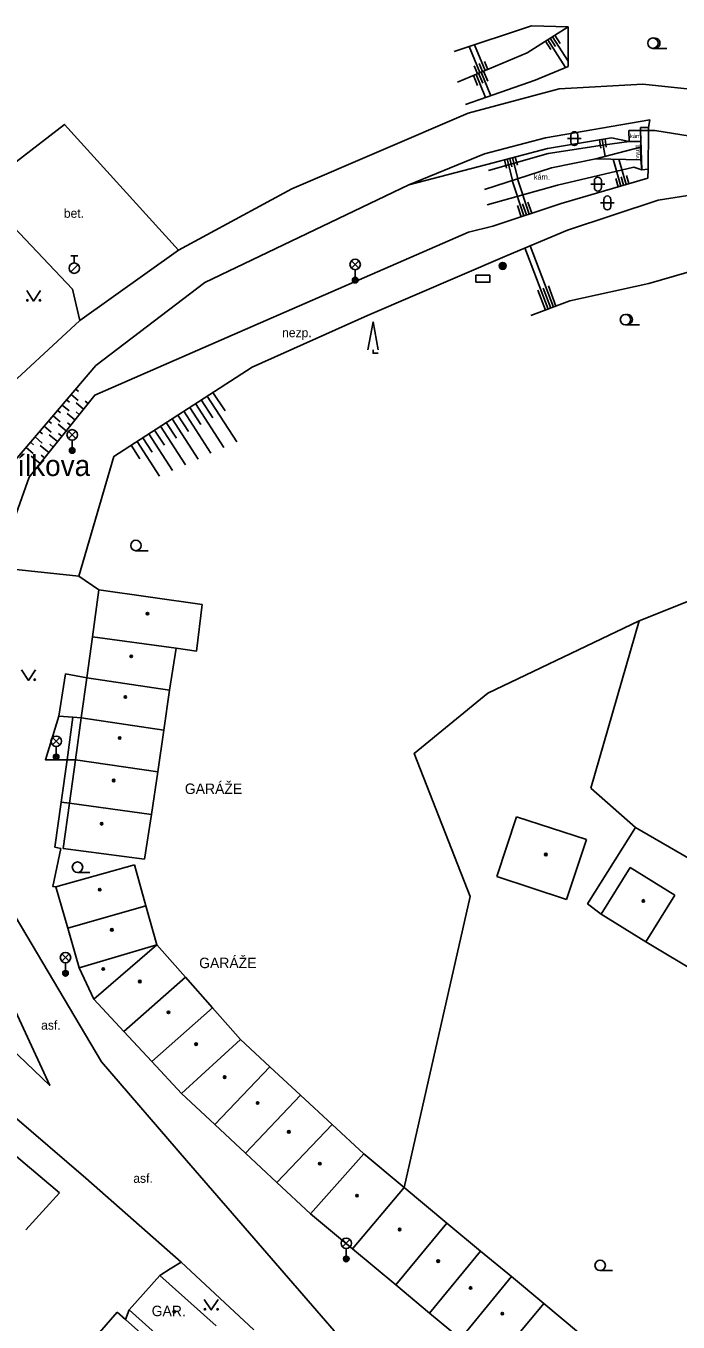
# Model space of a CAD drawing. Extents: x -598233 to -596890, y -1157848 to -1156431.
# Drawn here: x -597554.5 to -597507.6, y -1157373.5 to -1157280.4 of the extents above; entities that cross this region are included whole.
import ezdxf

# ---------------------------------------------------------------- set-up
doc = ezdxf.new("R2010")
doc.units = 0
for name, color, linetype in [('Level 10', 7, 'Continuous'), ('Level 11', 7, 'Continuous'), ('Level 14', 7, 'Continuous'), ('Level 15', 7, 'Continuous'), ('Level 24', 7, 'Continuous'), ('Level 25', 7, 'Continuous'), ('Level 28', 7, 'Continuous'), ('Level 33', 7, 'Continuous'), ('Level 36', 7, 'Continuous'), ('Level 39', 7, 'Continuous'), ('Level 40', 7, 'Continuous'), ('Level 41', 7, 'Continuous'), ('Level 42', 7, 'Continuous'), ('Level 49', 7, 'Continuous'), ('Level 5', 7, 'Continuous'), ('Level 7', 7, 'Continuous')]:
    doc.layers.add(name, color=color, linetype=linetype)

msp = doc.modelspace()

# ---------------------------------------------------------------- linework, layer by layer
at = {"layer": 'Level 10'}
for points in [[(-597516.15, -1157284.97), (-597522.69, -1157286.7)], [(-597510.14, -1157284.63), (-597516.15, -1157284.97)], [(-597502.19, -1157285.46), (-597510.14, -1157284.63)], [(-597543.5, -1157296.55), (-597535.37, -1157292.14), (-597522.69, -1157286.7)], [(-597509.65, -1157287.19), (-597517.14, -1157288.47)], [(-597509.73, -1157287.73), (-597509.65, -1157287.19)], [(-597509.28, -1157287.95), (-597509.73, -1157287.95)], [(-597504.35, -1157288.73), (-597509.28, -1157287.95)], [(-597517.14, -1157288.47), (-597521.53, -1157289.63)], [(-597526.96, -1157291.86), (-597521.53, -1157289.63)], [(-597549.44, -1157304.83), (-597541.62, -1157298.86), (-597526.96, -1157291.86)], [(-597543.5, -1157296.55), (-597550.6, -1157301.6)], [(-597550.6, -1157301.6), (-597556.7199, -1157307.24), (-597560.76, -1157313.12), (-597562.84, -1157319.09)], [(-597562.79, -1157327.69), (-597559.4099, -1157320.06), (-597556.17, -1157312.74), (-597549.44, -1157304.83)], [(-597493.85, -1157407.86), (-597502.808, -1157400.017), (-597505.1, -1157398.01), (-597507.126, -1157396.269), (-597509.7141, -1157394.0451), (-597524.93, -1157380.9699), (-597532.32, -1157374.17), (-597542.94, -1157361.94), (-597549.03, -1157354.86), (-597560.25, -1157335.98)], [(-597565.61, -1157340.09), (-597562.78, -1157347.01), (-597556.74, -1157352.75), (-597552.75, -1157356.54), (-597560.35, -1157340.17)], [(-597543.32, -1157369.24), (-597550.15, -1157363.2), (-597555.46, -1157358.65), (-597556.9699, -1157357.35)], [(-597538.09, -1157374.09), (-597543.32, -1157369.24)]]:
    msp.add_lwpolyline(points, dxfattribs=at)
at = {"layer": 'Level 11'}
for points in [[(-597543.5, -1157296.55), (-597551.7, -1157287.52), (-597555.17, -1157290.21)], [(-597510.31, -1157287.95), (-597511.15, -1157287.94)], [(-597511.15, -1157287.94), (-597511.13, -1157288.75)], [(-597510.31, -1157287.95), (-597510.31, -1157287.73)], [(-597510.31, -1157287.73), (-597509.73, -1157287.73)], [(-597509.75, -1157290.72), (-597509.73, -1157287.95)], [(-597509.73, -1157287.95), (-597509.73, -1157287.73)], [(-597511.13, -1157288.75), (-597513.05, -1157289.01)], [(-597510.29, -1157288.65), (-597510.29, -1157288.73), (-597510.32, -1157289.14)], [(-597516.95, -1157289.6), (-597521.24, -1157290.82)], [(-597513.05, -1157289.01), (-597516.95, -1157289.6)], [(-597510.32, -1157289.14), (-597510.29, -1157290.06)], [(-597516.28, -1157291.88), (-597510.79, -1157290.59)], [(-597510.79, -1157290.59), (-597510.22, -1157290.77)], [(-597510.29, -1157290.06), (-597510.22, -1157290.77)], [(-597556.36, -1157291.13), (-597556.57, -1157293.6), (-597554.09, -1157296.21), (-597551.12, -1157299.34), (-597550.6, -1157301.6)], [(-597521.34, -1157293.28), (-597516.28, -1157291.88)], [(-597506.9, -1157292.61), (-597509.05, -1157292.95)], [(-597509.05, -1157292.95), (-597515.55, -1157295.11)], [(-597515.55, -1157295.11), (-597519.89, -1157296.92)], [(-597458.72, -1157354), (-597478.57, -1157321.39), (-597481.79, -1157323.51), (-597492.54, -1157318.68), (-597503.21, -1157320.29), (-597510.41, -1157323.17)], [(-597550.67, -1157319.9699), (-597555.87, -1157319.42)], [(-597549.2199, -1157320.95), (-597550.67, -1157319.9699)], [(-597510.41, -1157323.17), (-597521.29, -1157328.36), (-597526.58, -1157332.7), (-597522.56, -1157342.97), (-597527.3, -1157363.87)], [(-597510.41, -1157323.17), (-597513.88, -1157335.19)], [(-597550.09, -1157327.27), (-597551.61, -1157326.98), (-597552.11, -1157330.02)], [(-597551.51, -1157333.1599), (-597553.06, -1157333.15), (-597552.11, -1157330.02)], [(-597552.11, -1157330.02), (-597551.09, -1157330.1)], [(-597551.09, -1157330.1), (-597551.51, -1157333.1599)], [(-597551.09, -1157330.1), (-597550.49, -1157330.14)], [(-597551.51, -1157333.1599), (-597551.93, -1157336.19)], [(-597550.9, -1157333.1599), (-597551.51, -1157333.1599)], [(-597510.66, -1157338.01), (-597513.88, -1157335.19)], [(-597551.93, -1157336.19), (-597552.38, -1157339.44), (-597551.95, -1157339.53)], [(-597551.93, -1157336.19), (-597551.33, -1157336.27)], [(-597544.84, -1157370.2), (-597544.1, -1157369.73), (-597543.32, -1157369.24)], [(-597547.04, -1157372.6599), (-597547.31, -1157373.37)]]:
    msp.add_lwpolyline(points, dxfattribs=at)
at = {"layer": 'Level 14'}
for points in [[(-597518.15, -1157280.44), (-597523.7, -1157282.27)], [(-597518.46, -1157282.38), (-597515.52, -1157280.51)], [(-597515.52, -1157280.51), (-597518.15, -1157280.44)], [(-597515.52, -1157283.35), (-597515.52, -1157280.51)], [(-597523.46, -1157284.47), (-597518.46, -1157282.38)], [(-597517.87, -1157284.34), (-597515.52, -1157283.35)], [(-597522.88, -1157286.09), (-597517.87, -1157284.34)], [(-597516.99, -1157289.25), (-597512.4, -1157288.49)], [(-597512.4, -1157288.49), (-597511.13, -1157288.75)], [(-597511.13, -1157288.75), (-597510.29, -1157288.73)], [(-597521.36, -1157290.39), (-597516.99, -1157289.25)], [(-597513.51, -1157289.98), (-597510.32, -1157289.14)], [(-597526.96, -1157291.86), (-597521.36, -1157290.39)], [(-597521.53, -1157292.18), (-597516.7, -1157290.64)], [(-597516.7, -1157290.64), (-597513.51, -1157289.98)], [(-597513.51, -1157289.98), (-597510.29, -1157290.06)], [(-597509.79, -1157291.38), (-597509.75, -1157290.72)], [(-597516.01, -1157293.19), (-597509.79, -1157291.38)], [(-597520.92, -1157294.82), (-597516.01, -1157293.19)], [(-597556.5, -1157319.19), (-597554.23, -1157312.85), (-597549.52, -1157306.96), (-597540.02, -1157302.81), (-597522.68, -1157295.26), (-597520.92, -1157294.82)], [(-597519.89, -1157296.92), (-597529.93, -1157301.23), (-597538.2199, -1157304.94)], [(-597505.16, -1157297.62), (-597509.72, -1157298.93)], [(-597509.72, -1157298.93), (-597515.4, -1157300.19)], [(-597515.4, -1157300.19), (-597518.19, -1157301.25)], [(-597538.2199, -1157304.94), (-597548.1599, -1157311.38), (-597550.67, -1157319.9699)]]:
    msp.add_lwpolyline(points, dxfattribs=at)
at = {"layer": 'Level 15'}
for points in [[(-597515.7, -1157283.43), (-597516.97, -1157281.43)], [(-597516.43, -1157281.92), (-597516.8, -1157281.33)], [(-597515.52, -1157282.97), (-597516.63, -1157281.22)], [(-597516.09, -1157281.7), (-597516.46, -1157281.11)], [(-597522.63, -1157281.92), (-597521.85, -1157283.79)], [(-597522.25, -1157281.79), (-597521.48, -1157283.64)], [(-597516.76, -1157282.13), (-597517.14, -1157281.54)], [(-597522.27, -1157283.3), (-597522.03, -1157283.87)], [(-597521.9, -1157283.15), (-597521.66, -1157283.72)], [(-597521.53, -1157282.99), (-597521.29, -1157283.56)], [(-597522.02, -1157284.71), (-597522.32, -1157283.99)], [(-597521.44, -1157285.59), (-597522.13, -1157283.92)], [(-597521.65, -1157284.55), (-597521.95, -1157283.84)], [(-597521.06, -1157285.45), (-597521.76, -1157283.76)], [(-597521.28, -1157284.4), (-597521.58, -1157283.68)], [(-597513.16, -1157289.22), (-597513.26, -1157288.63)], [(-597512.86, -1157289.81), (-597513.06, -1157288.6)], [(-597512.77, -1157289.15), (-597512.86, -1157288.57)], [(-597519.94, -1157290.65), (-597520.09, -1157290.06)], [(-597519.5, -1157291.53), (-597519.9, -1157290.01)], [(-597519.55, -1157290.55), (-597519.7, -1157289.96)], [(-597519.12, -1157291.41), (-597519.51, -1157289.91)], [(-597519.16, -1157290.45), (-597519.31, -1157289.86)], [(-597512.28, -1157290.01), (-597511.72, -1157291.94)], [(-597511.86, -1157290.02), (-597511.34, -1157291.83)], [(-597519.54, -1157291.55), (-597518.7, -1157294.08)], [(-597519.16, -1157291.42), (-597518.32, -1157293.96)], [(-597512.08, -1157291.41), (-597511.91, -1157292)], [(-597511.7, -1157291.29), (-597511.53, -1157291.89)], [(-597511.32, -1157291.18), (-597511.14, -1157291.77)], [(-597519.16, -1157293.35), (-597518.89, -1157294.15)], [(-597518.78, -1157293.22), (-597518.51, -1157294.02)], [(-597518.4, -1157293.1), (-597518.13, -1157293.89)], [(-597518.25, -1157296.23), (-597516.57, -1157300.64)], [(-597518.62, -1157296.39), (-597516.95, -1157300.78)], [(-597516.93, -1157299.12), (-597516.39, -1157300.56)], [(-597517.68, -1157299.41), (-597517.13, -1157300.85)], [(-597517.31, -1157299.27), (-597516.76, -1157300.71)], [(-597550.89, -1157306.53), (-597550.69, -1157306.7)], [(-597551.54, -1157307.29), (-597551.33, -1157307.4699)], [(-597551.21, -1157306.9099), (-597550.71, -1157307.34)], [(-597550, -1157307.57), (-597550.2199, -1157307.4)], [(-597541.87, -1157307.3), (-597541.03, -1157308.59)], [(-597541.45, -1157307.03), (-597539.32, -1157310.31)], [(-597541.03, -1157306.76), (-597540.1599, -1157308.1)], [(-597552.51, -1157308.44), (-597552, -1157308.87)], [(-597552.18, -1157308.06), (-597551.98, -1157308.23)], [(-597551.86, -1157307.67), (-597551.35, -1157308.1)], [(-597550.94, -1157308.74), (-597551.51, -1157308.29)], [(-597550.32, -1157307.96), (-597550.86, -1157307.52)], [(-597550.63, -1157308.35), (-597550.85, -1157308.17)], [(-597543.54, -1157308.39), (-597542.78, -1157309.57)], [(-597543.12, -1157308.12), (-597541.17, -1157311.14)], [(-597542.7, -1157307.85), (-597541.9, -1157309.08)], [(-597542.28, -1157307.57), (-597540.24, -1157310.7199)], [(-597553.1599, -1157309.2), (-597552.65, -1157309.63)], [(-597552.83, -1157308.82), (-597552.63, -1157308.99)], [(-597551.57, -1157309.52), (-597552.15, -1157309.05)], [(-597551.25, -1157309.13), (-597551.48, -1157308.94)], [(-597544.8, -1157309.2), (-597543.01, -1157311.96)], [(-597544.38, -1157308.93), (-597543.65, -1157310.06)], [(-597543.96, -1157308.6599), (-597542.09, -1157311.55)], [(-597553.8, -1157309.96), (-597553.29, -1157310.4)], [(-597553.48, -1157309.58), (-597553.28, -1157309.75)], [(-597552.19, -1157310.3), (-597552.8, -1157309.81)], [(-597551.88, -1157309.9099), (-597552.12, -1157309.7199)], [(-597546.48, -1157310.29), (-597544.86, -1157312.79)], [(-597546.06, -1157310.02), (-597545.4, -1157311.05)], [(-597545.64, -1157309.75), (-597543.94, -1157312.38)], [(-597545.2199, -1157309.48), (-597544.52, -1157310.55)], [(-597554.45, -1157310.7199), (-597553.94, -1157311.1599)], [(-597554.13, -1157310.34), (-597553.92, -1157310.52)], [(-597552.82, -1157311.08), (-597553.45, -1157310.58)], [(-597552.5, -1157310.69), (-597552.75, -1157310.49)], [(-597546.9, -1157310.56), (-597546.27, -1157311.54)], [(-597553.44, -1157311.86), (-597554.09, -1157311.34)], [(-597553.13, -1157311.4699), (-597553.38, -1157311.27)]]:
    msp.add_lwpolyline(points, dxfattribs=at)
at = {"layer": 'Level 24'}
msp.add_lwpolyline([(-597522.14, -1157298.85), (-597521.14, -1157298.85), (-597521.14, -1157298.35), (-597522.14, -1157298.35)], close=True, dxfattribs=at)
at = {"layer": 'Level 25'}
for radius in [0.25, 0.2, 0.15, 0.1, 0.05]:
    msp.add_circle((-597520.21, -1157297.68), radius, dxfattribs=at)
at = {"layer": 'Level 28'}
for p, q in [((-597551.24, -1157296.965), (-597550.74, -1157296.965)), ((-597550.99, -1157297.465), (-597550.99, -1157296.965)), ((-597551.248, -1157298.112), (-597550.718, -1157297.582))]:
    msp.add_line(p, q, dxfattribs=at)
msp.add_circle((-597550.99, -1157297.84), 0.375, dxfattribs=at)
at = {"layer": 'Level 33'}
for p, q in [((-597531.075, -1157297.84), (-597530.545, -1157297.31)), ((-597531.075, -1157297.31), (-597530.545, -1157297.84)), ((-597530.81, -1157297.95), (-597530.81, -1157298.7)), ((-597551.405, -1157310.08), (-597550.875, -1157309.55)), ((-597551.405, -1157309.55), (-597550.875, -1157310.08)), ((-597551.14, -1157310.19), (-597551.14, -1157310.94)), ((-597552.555, -1157332.09), (-597552.025, -1157331.56)), ((-597552.555, -1157331.56), (-597552.025, -1157332.09)), ((-597552.29, -1157332.2), (-597552.29, -1157332.95)), ((-597551.885, -1157347.63), (-597551.355, -1157347.1)), ((-597551.885, -1157347.1), (-597551.355, -1157347.63)), ((-597551.62, -1157347.74), (-597551.62, -1157348.49)), ((-597531.715, -1157368.15), (-597531.185, -1157367.62)), ((-597531.715, -1157367.62), (-597531.185, -1157368.15)), ((-597531.45, -1157368.26), (-597531.45, -1157369.01))]:
    msp.add_line(p, q, dxfattribs=at)
for centre, radius in [((-597530.81, -1157297.575), 0.375), ((-597530.81, -1157298.7), 0.2), ((-597530.81, -1157298.7), 0.1445), ((-597530.81, -1157298.7), 0.0876), ((-597551.14, -1157309.815), 0.375), ((-597551.14, -1157310.94), 0.2), ((-597551.14, -1157310.94), 0.1445), ((-597551.14, -1157310.94), 0.0876), ((-597552.29, -1157331.825), 0.375), ((-597552.29, -1157332.95), 0.2), ((-597552.29, -1157332.95), 0.1445), ((-597552.29, -1157332.95), 0.0876), ((-597551.62, -1157347.365), 0.375), ((-597551.62, -1157348.49), 0.2), ((-597551.62, -1157348.49), 0.1445), ((-597551.62, -1157348.49), 0.0876), ((-597531.45, -1157367.885), 0.375), ((-597531.45, -1157369.01), 0.2), ((-597531.45, -1157369.01), 0.1445), ((-597531.45, -1157369.01), 0.0876)]:
    msp.add_circle(centre, radius, dxfattribs=at)
at = {"layer": 'Level 36'}
for p, q in [((-597509.42, -1157282.055), (-597508.42, -1157282.055)), ((-597515.566, -1157288.536), (-597514.566, -1157288.536)), ((-597515.316, -1157288.286), (-597515.316, -1157288.786)), ((-597514.816, -1157288.286), (-597514.816, -1157288.786)), ((-597513.626, -1157291.556), (-597513.626, -1157292.056)), ((-597513.126, -1157291.556), (-597513.126, -1157292.056)), ((-597513.876, -1157291.806), (-597512.876, -1157291.806)), ((-597513.196, -1157293.156), (-597512.196, -1157293.156)), ((-597512.946, -1157292.906), (-597512.946, -1157293.406)), ((-597512.446, -1157292.906), (-597512.446, -1157293.406)), ((-597511.39, -1157301.915), (-597510.39, -1157301.915)), ((-597546.56, -1157318.135), (-597545.685, -1157318.135)), ((-597550.76, -1157341.245), (-597549.885, -1157341.245)), ((-597513.21, -1157369.8449), (-597512.335, -1157369.8449))]:
    msp.add_line(p, q, dxfattribs=at)
for points in [[(-597554.4099, -1157299.45), (-597553.9099, -1157300.2), (-597553.4099, -1157299.45)], [(-597529.905, -1157303.7), (-597529.53, -1157301.7), (-597529.155, -1157303.7)], [(-597529.53, -1157303.7), (-597529.53, -1157303.95), (-597529.155, -1157303.95)], [(-597554.78, -1157326.7), (-597554.28, -1157327.45), (-597553.78, -1157326.7)], [(-597541.65, -1157371.92), (-597541.15, -1157372.67), (-597540.65, -1157371.92)]]:
    msp.add_lwpolyline(points, dxfattribs=at)
for centre, radius in [((-597509.42, -1157281.6796), 0.375), ((-597554.3601, -1157300.1498), 0.05), ((-597553.4607, -1157300.1498), 0.05), ((-597511.39, -1157301.5396), 0.375), ((-597546.5601, -1157317.7599), 0.375), ((-597553.8308, -1157327.3998), 0.05), ((-597550.7601, -1157340.8699), 0.375), ((-597513.2101, -1157369.4698), 0.375), ((-597541.6002, -1157372.6198), 0.05), ((-597540.7008, -1157372.6198), 0.05)]:
    msp.add_circle(centre, radius, dxfattribs=at)
for centre, radius, start, end in [((-597509.295, -1157281.6796), 0.375, 260.405931, 99.594069), ((-597515.0657, -1157288.2863), 0.25, 0, 180), ((-597515.0657, -1157288.7863), 0.25, 180, 0), ((-597513.3757, -1157291.5563), 0.25, 0, 180), ((-597513.3757, -1157292.0563), 0.25, 180, 0), ((-597512.6957, -1157292.9063), 0.25, 0, 180), ((-597512.6957, -1157293.4063), 0.25, 180, 0), ((-597511.265, -1157301.5396), 0.375, 260.405931, 99.594069)]:
    msp.add_arc(centre, radius, start, end, dxfattribs=at)
at = {"layer": 'Level 39'}
for centre, radius in [((-597545.73, -1157322.6599), 0.09), ((-597545.73, -1157322.6599), 0.0398), ((-597546.9, -1157325.7199), 0.09), ((-597546.9, -1157325.7199), 0.0398), ((-597547.32, -1157328.64), 0.09), ((-597547.32, -1157328.64), 0.0398), ((-597547.73, -1157331.59), 0.09), ((-597547.73, -1157331.59), 0.0398), ((-597548.1599, -1157334.64), 0.09), ((-597548.1599, -1157334.64), 0.0398), ((-597549.02, -1157337.75), 0.09), ((-597549.02, -1157337.75), 0.0398), ((-597517.11, -1157339.96), 0.09), ((-597517.11, -1157339.96), 0.0398), ((-597549.1599, -1157342.48), 0.09), ((-597549.1599, -1157342.48), 0.0398), ((-597510.11, -1157343.29), 0.09), ((-597510.11, -1157343.29), 0.0398), ((-597548.29, -1157345.37), 0.09), ((-597548.29, -1157345.37), 0.0398), ((-597548.9099, -1157348.18), 0.09), ((-597548.9099, -1157348.18), 0.0398), ((-597546.28, -1157349.08), 0.09), ((-597546.28, -1157349.08), 0.0398), ((-597544.2199, -1157351.3), 0.09), ((-597544.2199, -1157351.3), 0.0398), ((-597542.24, -1157353.58), 0.09), ((-597542.24, -1157353.58), 0.0398), ((-597540.19, -1157355.95), 0.09), ((-597540.19, -1157355.95), 0.0398), ((-597537.82, -1157357.81), 0.09), ((-597537.82, -1157357.81), 0.0398), ((-597535.58, -1157359.88), 0.09), ((-597535.58, -1157359.88), 0.0398), ((-597533.35, -1157362.1599), 0.09), ((-597533.35, -1157362.1599), 0.0398), ((-597530.68, -1157364.46), 0.09), ((-597530.68, -1157364.46), 0.0398), ((-597527.62, -1157366.89), 0.09), ((-597527.62, -1157366.89), 0.0398), ((-597524.85, -1157369.17), 0.09), ((-597524.85, -1157369.17), 0.0398), ((-597522.52, -1157371.09), 0.09), ((-597522.52, -1157371.09), 0.0398), ((-597543.81, -1157372.8), 0.09), ((-597543.81, -1157372.8), 0.0398), ((-597520.24, -1157372.94), 0.09), ((-597520.24, -1157372.94), 0.0398)]:
    msp.add_circle(centre, radius, dxfattribs=at)
at = {"layer": 'Level 5'}
for points in [[(-597549.2199, -1157320.95), (-597549.68, -1157324.32)], [(-597549.2199, -1157320.95), (-597541.8, -1157322.01)], [(-597541.8, -1157322.01), (-597542.21, -1157325.34)], [(-597549.68, -1157324.32), (-597550.09, -1157327.27)], [(-597549.68, -1157324.32), (-597543.68, -1157325.14)], [(-597543.68, -1157325.14), (-597544.1599, -1157328.15)], [(-597543.68, -1157325.14), (-597542.21, -1157325.34)], [(-597550.09, -1157327.27), (-597550.49, -1157330.14)], [(-597550.09, -1157327.27), (-597544.1599, -1157328.15)], [(-597544.1599, -1157328.15), (-597544.56, -1157331.02)], [(-597550.49, -1157330.14), (-597550.9, -1157333.1599)], [(-597550.49, -1157330.14), (-597544.56, -1157331.02)], [(-597544.56, -1157331.02), (-597545, -1157334.03)], [(-597550.9, -1157333.1599), (-597551.33, -1157336.27)], [(-597550.9, -1157333.1599), (-597545, -1157334.03)], [(-597545, -1157334.03), (-597545.44, -1157337.09)], [(-597551.33, -1157336.27), (-597551.78, -1157339.52)], [(-597551.33, -1157336.27), (-597545.44, -1157337.09)], [(-597545.44, -1157337.09), (-597545.94, -1157340.3)], [(-597520.63, -1157341.54), (-597519.21, -1157337.24)], [(-597519.21, -1157337.24), (-597514.2, -1157338.89)], [(-597514.2, -1157338.89), (-597515.63, -1157343.19)], [(-597551.78, -1157339.52), (-597545.94, -1157340.3)], [(-597546.6599, -1157340.69), (-597552.32, -1157342.27)], [(-597546.6599, -1157340.69), (-597545.84, -1157343.64)], [(-597511.06, -1157340.9), (-597513.13, -1157344.24)], [(-597511.06, -1157340.9), (-597507.85, -1157342.89)], [(-597515.63, -1157343.19), (-597520.63, -1157341.54)], [(-597552.32, -1157342.27), (-597551.46, -1157345.26)], [(-597507.85, -1157342.89), (-597509.92, -1157346.23)], [(-597545.84, -1157343.64), (-597551.46, -1157345.26)], [(-597545.84, -1157343.64), (-597545.06, -1157346.44)], [(-597513.13, -1157344.24), (-597509.92, -1157346.23)], [(-597551.46, -1157345.26), (-597550.65, -1157348.1)], [(-597545.06, -1157346.44), (-597550.65, -1157348.1)], [(-597545.06, -1157346.44), (-597549.58, -1157350.35)], [(-597545.06, -1157346.44), (-597543, -1157348.77)], [(-597550.65, -1157348.1), (-597549.58, -1157350.35)], [(-597543, -1157348.77), (-597547.42, -1157352.68)], [(-597543, -1157348.77), (-597541.07, -1157350.96)], [(-597549.58, -1157350.35), (-597547.42, -1157352.68)], [(-597541.07, -1157350.96), (-597545.43, -1157354.82)], [(-597541.07, -1157350.96), (-597539.06, -1157353.24)], [(-597547.42, -1157352.68), (-597545.43, -1157354.82)], [(-597539.06, -1157353.24), (-597543.29, -1157357.13)], [(-597539.06, -1157353.24), (-597536.95, -1157355.2)], [(-597545.43, -1157354.82), (-597543.29, -1157357.13)], [(-597536.95, -1157355.2), (-597540.89, -1157359.36)], [(-597536.95, -1157355.2), (-597534.74, -1157357.25)], [(-597543.29, -1157357.13), (-597540.89, -1157359.36)], [(-597534.74, -1157357.25), (-597538.69, -1157361.42)], [(-597534.74, -1157357.25), (-597532.4699, -1157359.36)], [(-597540.89, -1157359.36), (-597538.69, -1157361.42)], [(-597532.4699, -1157359.36), (-597536.44, -1157363.52)], [(-597532.4699, -1157359.36), (-597530.19, -1157361.46)], [(-597556.21, -1157360.73), (-597552.06, -1157364.27)], [(-597538.69, -1157361.42), (-597536.44, -1157363.52)], [(-597530.19, -1157361.46), (-597534.01, -1157365.78)], [(-597530.19, -1157361.46), (-597527.3, -1157363.87)], [(-597552.06, -1157364.27), (-597554.48, -1157366.9099)], [(-597536.44, -1157363.52), (-597534.01, -1157365.78)], [(-597527.3, -1157363.87), (-597531, -1157368.29)], [(-597527.3, -1157363.87), (-597524.2199, -1157366.43)], [(-597534.01, -1157365.78), (-597531, -1157368.29)], [(-597524.2199, -1157366.43), (-597527.9, -1157370.88)], [(-597524.2199, -1157366.43), (-597521.8, -1157368.44)], [(-597531, -1157368.29), (-597527.9, -1157370.88)], [(-597521.8, -1157368.44), (-597525.46, -1157372.9)], [(-597521.8, -1157368.44), (-597519.59, -1157370.28)], [(-597544.84, -1157370.2), (-597547.04, -1157372.6599)], [(-597544.84, -1157370.2), (-597540.79, -1157373.81)], [(-597519.59, -1157370.28), (-597523.24, -1157374.74)], [(-597519.59, -1157370.28), (-597517.26, -1157372.21)], [(-597527.9, -1157370.88), (-597525.46, -1157372.9)], [(-597547.04, -1157372.6599), (-597543.04, -1157376.26)], [(-597517.26, -1157372.21), (-597520.94, -1157376.64)], [(-597517.26, -1157372.21), (-597514.77, -1157374.29)], [(-597547.9099, -1157372.84), (-597549.98, -1157375.21)], [(-597547.9099, -1157372.84), (-597547.31, -1157373.37)], [(-597547.31, -1157373.37), (-597543.3, -1157376.93)], [(-597525.46, -1157372.9), (-597523.24, -1157374.74)]]:
    msp.add_lwpolyline(points, dxfattribs=at)
at = {"layer": 'Level 7'}
for points in [[(-597510.31, -1157287.95), (-597509.73, -1157287.95)], [(-597510.31, -1157287.95), (-597510.29, -1157288.65), (-597510.22, -1157290.77)], [(-597510.22, -1157290.77), (-597509.75, -1157290.72)], [(-597513.13, -1157344.24), (-597514.11, -1157343.49), (-597510.6599, -1157338.01), (-597487.38, -1157351.5), (-597488.1599, -1157352.77)], [(-597552.32, -1157342.27), (-597552.53, -1157342.26), (-597551.95, -1157339.53)], [(-597491, -1157357.56), (-597509.92, -1157346.23)]]:
    msp.add_lwpolyline(points, dxfattribs=at)

# ---------------------------------------------------------------- texts
at = {"layer": 'Level 40'}
for s, height, p in [('kám.', 0.3, (-597511.07, -1157288.5)), ('kám.', 0.4, (-597517.98, -1157291.49)), ('bet.', 0.65, (-597551.74, -1157294.2199)), ('nezp.', 0.65, (-597536.06, -1157302.8)), ('asf.', 0.65, (-597553.37, -1157352.54)), ('asf.', 0.65, (-597546.75, -1157363.54))]:
    msp.add_text(s, height=height, dxfattribs=at).set_placement(p)
at = {"layer": 'Level 41'}
for s, p in [('GARÁŽE', (-597543.05, -1157335.61)), ('GARÁŽE', (-597542.02, -1157348.12)), ('GAR.', (-597545.43, -1157373.12))]:
    msp.add_text(s, height=0.75, dxfattribs=at).set_placement(p)
at = {"layer": 'Level 42'}
msp.add_text('vyust', height=0.3, rotation=90, dxfattribs=at).set_placement((-597510.41, -1157289.97))
at = {"layer": 'Level 49'}
msp.add_text('Trtílkova', height=1.5, dxfattribs=at).set_placement((-597557.54, -1157312.77))

doc.saveas('drawing.dxf')
